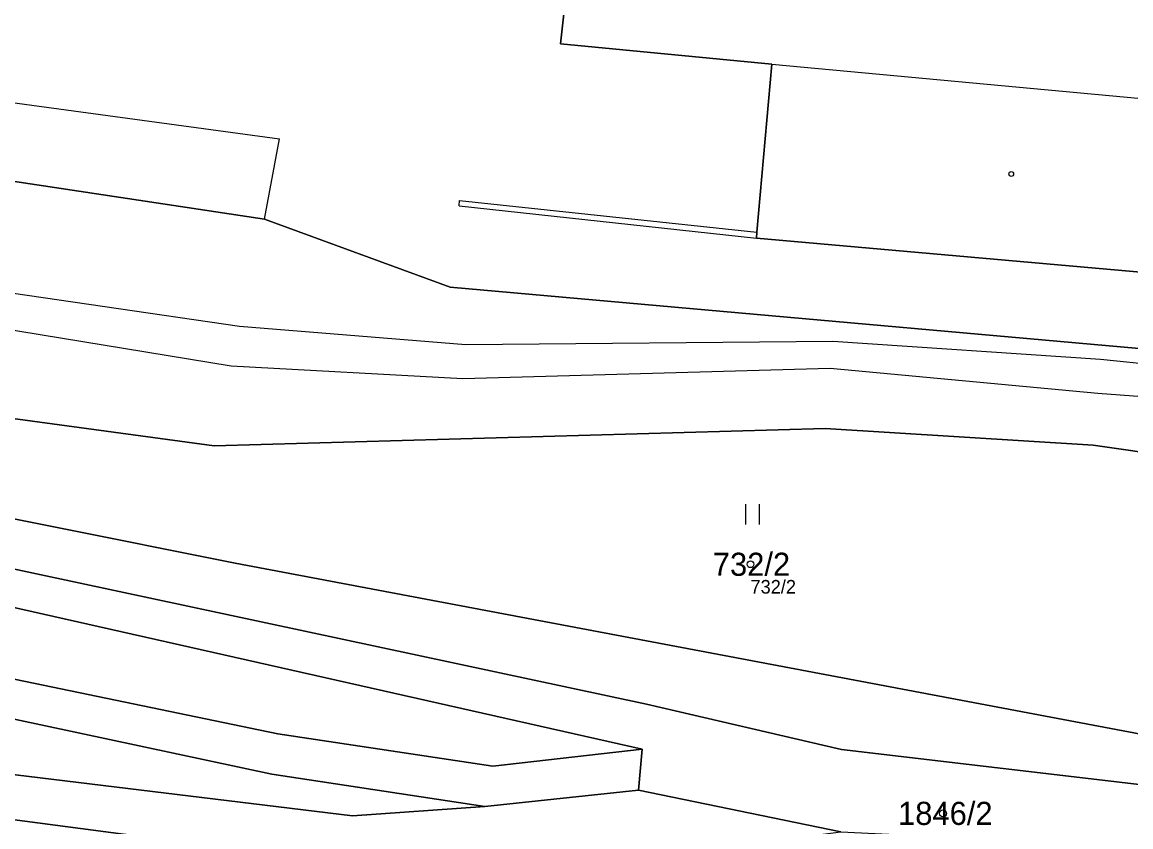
# Model space of a CAD drawing. Extents: x -653098 to -649479, y -997642 to -992666.
# Drawn here: x -651625.4 to -651543.8, y -994651.3 to -994592.2 of the extents above; entities that cross this region are included whole.
import ezdxf

# ---------------------------------------------------------------- set-up
doc = ezdxf.new("R2010")
doc.units = 0
for name, color, linetype in [('Definiční body', 7, 'Continuous'), ('Hranice parcel', 7, 'Continuous'), ('Parcelní čísla', 7, 'Continuous'), ('Polygon parcely', 7, 'Continuous'), ('Vnitřní kresba', 7, 'Continuous'), ('Značky budov', 7, 'Continuous'), ('Značky kultur', 7, 'Continuous')]:
    doc.layers.add(name, color=color, linetype=linetype)

msp = doc.modelspace()

# ---------------------------------------------------------------- linework, layer by layer
at = {"layer": 'Definiční body'}
for centre in [(-651571.79, -994632.04), (-651557.63, -994650.36)]:
    msp.add_circle(centre, 0.25, dxfattribs=at)
at = {"layer": 'Hranice parcel'}
for p, q in [((-651580.02, -994648.66), (-651579.76, -994645.65)), ((-651591.33, -994649.86), (-651580.02, -994648.66)), ((-651580.02, -994648.66), (-651565.14, -994651.72))]:
    msp.add_line(p, q, dxfattribs=at)
for points in [[(-651535.65, -994579.92), (-651583.77, -994575.66), (-651584.79, -994584.9), (-651585.77, -994593.77), (-651570.23, -994595.27), (-651571.32, -994607.62), (-651571.36, -994608.06), (-651526.17, -994612.06), (-651525.74, -994607.12), (-651524.26, -994590.25)], [(-651517.18, -994627.49), (-651546.58, -994623.27), (-651566.29, -994622.06), (-651611.25, -994623.32), (-651636, -994619.96), (-651664.4, -994612.56), (-651690.98, -994599.72), (-651705.33, -994599.64), (-651768.47, -994585.95)], [(-651768.47, -994585.95), (-651734.07, -994587.57), (-651607.54, -994606.67), (-651593.88, -994611.66), (-651526.66, -994617.65), (-651450.92, -994635.4), (-651386.83, -994663.52)], [(-652142.72, -994588.1), (-652130.46, -994590.52), (-652088.47, -994595.47), (-652067.02, -994598.04), (-652032.07, -994604.97), (-652018.45, -994607.33), (-651937.97, -994616.07), (-651887.49, -994619.82), (-651872.28, -994617.25), (-651844.28, -994609.18), (-651769.69, -994611.49), (-651730.17, -994615.44), (-651668.85, -994630.76), (-651639.81, -994637.62), (-651606.56, -994644.51), (-651590.74, -994646.88), (-651579.76, -994645.65)], [(-651579.76, -994645.65), (-651638.82, -994632.32), (-651708.02, -994615.15), (-651761.58, -994596.27), (-651767.56, -994592.41)], [(-651520.73, -994648.76), (-651609.71, -994631.95), (-651636.66, -994626.56), (-651665.77, -994620.12), (-651749.46, -994598.01)], [(-651749.46, -994598.01), (-651735.16, -994603.22), (-651707.39, -994612.63), (-651638.34, -994629.76), (-651579.44, -994642.32), (-651565.1, -994645.66), (-651540.89, -994648.51), (-651520.9, -994650.34), (-651520.73, -994648.76)], [(-651937.96, -994619.65), (-651887.54, -994623.11), (-651871.75, -994620.7), (-651843.97, -994612.96), (-651770.1, -994614.68), (-651730.28, -994618.74), (-651669.63, -994633.97), (-651640.32, -994640.36), (-651607, -994647.48), (-651591.33, -994649.86)], [(-651690.46, -994648), (-651659.94, -994643.38), (-651601.06, -994650.54), (-651591.33, -994649.86)], [(-651592.4, -994655.24), (-651659.82, -994646.38), (-651687.97, -994650.9)]]:
    msp.add_lwpolyline(points, dxfattribs=at)
at = {"layer": 'Polygon parcely'}
for points in [[(-651532.44, -994584.11), (-651536, -994583.57), (-651535.65, -994579.92), (-651583.77, -994575.66), (-651584.79, -994584.9), (-651585.77, -994593.77), (-651570.23, -994595.27), (-651571.32, -994607.62), (-651571.36, -994608.06), (-651526.17, -994612.06), (-651525.74, -994607.12), (-651524.26, -994590.25), (-651532.97, -994589.56)], [(-651566.29, -994622.06), (-651611.25, -994623.32), (-651636, -994619.96), (-651664.4, -994612.56), (-651690.98, -994599.72), (-651705.33, -994599.64), (-651768.47, -994585.95), (-651760.73, -994593.92), (-651749.46, -994598.01), (-651665.77, -994620.12), (-651636.66, -994626.56), (-651609.71, -994631.95), (-651520.73, -994648.76), (-651517.18, -994627.49), (-651546.58, -994623.27)], [(-651464.77, -994638.34), (-651460.78, -994639.67), (-651439.71, -994650.62), (-651412.35, -994665.04), (-651404.5, -994668.72), (-651384.44, -994673.13), (-651386.83, -994663.52), (-651450.92, -994635.4), (-651526.66, -994617.65), (-651593.88, -994611.66), (-651607.54, -994606.67), (-651734.07, -994587.57), (-651768.47, -994585.95), (-651705.33, -994599.64), (-651690.98, -994599.72), (-651664.4, -994612.56), (-651636, -994619.96), (-651611.25, -994623.32), (-651566.29, -994622.06), (-651546.58, -994623.27), (-651517.18, -994627.49), (-651493.04, -994630.65), (-651475.78, -994634.64)], [(-651565.1, -994645.66), (-651540.89, -994648.51), (-651520.9, -994650.34), (-651520.73, -994648.76), (-651609.71, -994631.95), (-651636.66, -994626.56), (-651665.77, -994620.12), (-651749.46, -994598.01), (-651735.16, -994603.22), (-651707.39, -994612.63), (-651638.34, -994629.76), (-651579.44, -994642.32)], [(-651659.94, -994643.38), (-651601.06, -994650.54), (-651591.33, -994649.86), (-651607, -994647.48), (-651640.32, -994640.36), (-651669.63, -994633.97), (-651730.28, -994618.74), (-651770.1, -994614.68), (-651843.97, -994612.96), (-651871.75, -994620.7), (-651887.54, -994623.11), (-651937.96, -994619.65), (-651882.02, -994626.32), (-651830.46, -994628.32), (-651776.09, -994633.87), (-651690.46, -994648)], [(-651659.82, -994646.38), (-651687.97, -994650.9), (-651659.78, -994647.32), (-651638.33, -994650.05), (-651601.51, -994655.62), (-651592.4, -994655.24)]]:
    msp.add_lwpolyline(points, close=True, dxfattribs=at)
for points in [[(-651393.85, -994634.02), (-651442.35, -994612.56), (-651447.43, -994626.02), (-651459.52, -994621.57), (-651454.38, -994608.09), (-651471.07, -994603.83), (-651524.26, -994590.25), (-651525.74, -994607.12), (-651526.17, -994612.06), (-651571.36, -994608.06), (-651571.32, -994607.62), (-651570.23, -994595.27), (-651585.77, -994593.77), (-651584.79, -994584.9)], [(-651734.07, -994587.57), (-651607.54, -994606.67), (-651593.88, -994611.66), (-651526.66, -994617.65), (-651450.92, -994635.4), (-651386.83, -994663.52)], [(-651872.28, -994617.25), (-651844.28, -994609.18), (-651769.69, -994611.49), (-651730.17, -994615.44), (-651668.85, -994630.76), (-651639.81, -994637.62), (-651606.56, -994644.51), (-651590.74, -994646.88), (-651579.76, -994645.65), (-651638.82, -994632.32), (-651708.02, -994615.15), (-651761.58, -994596.27), (-651767.56, -994592.41), (-651769.44, -994609.28), (-651796.78, -994607.9), (-651825.96, -994606.95), (-651868.57, -994605.57)], [(-651761.58, -994596.27), (-651708.02, -994615.15), (-651638.82, -994632.32), (-651579.76, -994645.65), (-651580.02, -994648.66), (-651565.14, -994651.72), (-651541.45, -994652.86), (-651521.66, -994654.21), (-651497.65, -994656.95), (-651473.77, -994660.99), (-651450.76, -994664.87), (-651427.47, -994669.92)], [(-651430.38, -994664.39), (-651444.52, -994660.96), (-651455.18, -994658.38), (-651474.02, -994654.76), (-651495.74, -994651.05), (-651520.73, -994648.76), (-651520.9, -994650.34), (-651540.89, -994648.51), (-651565.1, -994645.66), (-651579.44, -994642.32), (-651638.34, -994629.76), (-651707.39, -994612.63), (-651735.16, -994603.22)], [(-651871.75, -994620.7), (-651843.97, -994612.96), (-651770.1, -994614.68), (-651730.28, -994618.74), (-651669.63, -994633.97), (-651640.32, -994640.36), (-651607, -994647.48), (-651591.33, -994649.86), (-651580.02, -994648.66), (-651579.76, -994645.65), (-651590.74, -994646.88), (-651606.56, -994644.51), (-651639.81, -994637.62), (-651668.85, -994630.76), (-651730.17, -994615.44), (-651769.69, -994611.49), (-651844.28, -994609.18), (-651872.28, -994617.25)], [(-651712.5, -994680.21), (-651708.49, -994669.07), (-651706.17, -994665.81), (-651697.78, -994654.03), (-651687.97, -994650.9), (-651659.82, -994646.38), (-651592.4, -994655.24), (-651565.14, -994651.72), (-651580.02, -994648.66), (-651591.33, -994649.86), (-651601.06, -994650.54), (-651659.94, -994643.38), (-651690.46, -994648), (-651698.67, -994650.87), (-651712.37, -994670.06)]]:
    msp.add_lwpolyline(points, dxfattribs=at)
at = {"layer": 'Vnitřní kresba'}
for p, q in [((-651723.74, -994584.75), (-651606.45, -994600.76)), ((-651570.23, -994595.27), (-651534.13, -994598.61)), ((-651607.54, -994606.67), (-651606.45, -994600.76)), ((-651593.23, -994605.69), (-651593.19, -994605.29)), ((-651593.19, -994605.29), (-651571.32, -994607.62)), ((-651593.23, -994605.69), (-651571.36, -994608.06)), ((-651662.98, -994606.73), (-651609.38, -994614.52)), ((-651663.45, -994608.67), (-651610, -994617.45)), ((-651609.38, -994614.52), (-651592.73, -994615.88)), ((-651592.73, -994615.88), (-651565.74, -994615.63)), ((-651565.74, -994615.63), (-651546.04, -994616.96)), ((-651610, -994617.45), (-651592.95, -994618.38)), ((-651592.95, -994618.38), (-651565.92, -994617.62)), ((-651565.92, -994617.62), (-651546.25, -994619.46)), ((-651546.04, -994616.96), (-651529.45, -994618.7)), ((-651546.25, -994619.46), (-651529.62, -994620.7))]:
    msp.add_line(p, q, dxfattribs=at)
at = {"layer": 'Značky budov'}
msp.add_circle((-651552.607, -994603.339), 0.175, dxfattribs=at)
at = {"layer": 'Značky kultur'}
for p, q in [((-651572.141, -994629.11), (-651572.141, -994627.61)), ((-651571.14, -994629.11), (-651571.14, -994627.61))]:
    msp.add_line(p, q, dxfattribs=at)

# ---------------------------------------------------------------- texts
at = {"layer": 'Definiční body'}
msp.add_text('732/2', height=1, dxfattribs=at).set_placement((-651571.79, -994634.196))
at = {"layer": 'Parcelní čísla'}
for s, p in [('732/2', (-651574.563, -994632.89)), ('1846/2', (-651560.935, -994651.21))]:
    msp.add_text(s, height=1.7, dxfattribs=at).set_placement(p)

doc.saveas('drawing.dxf')
